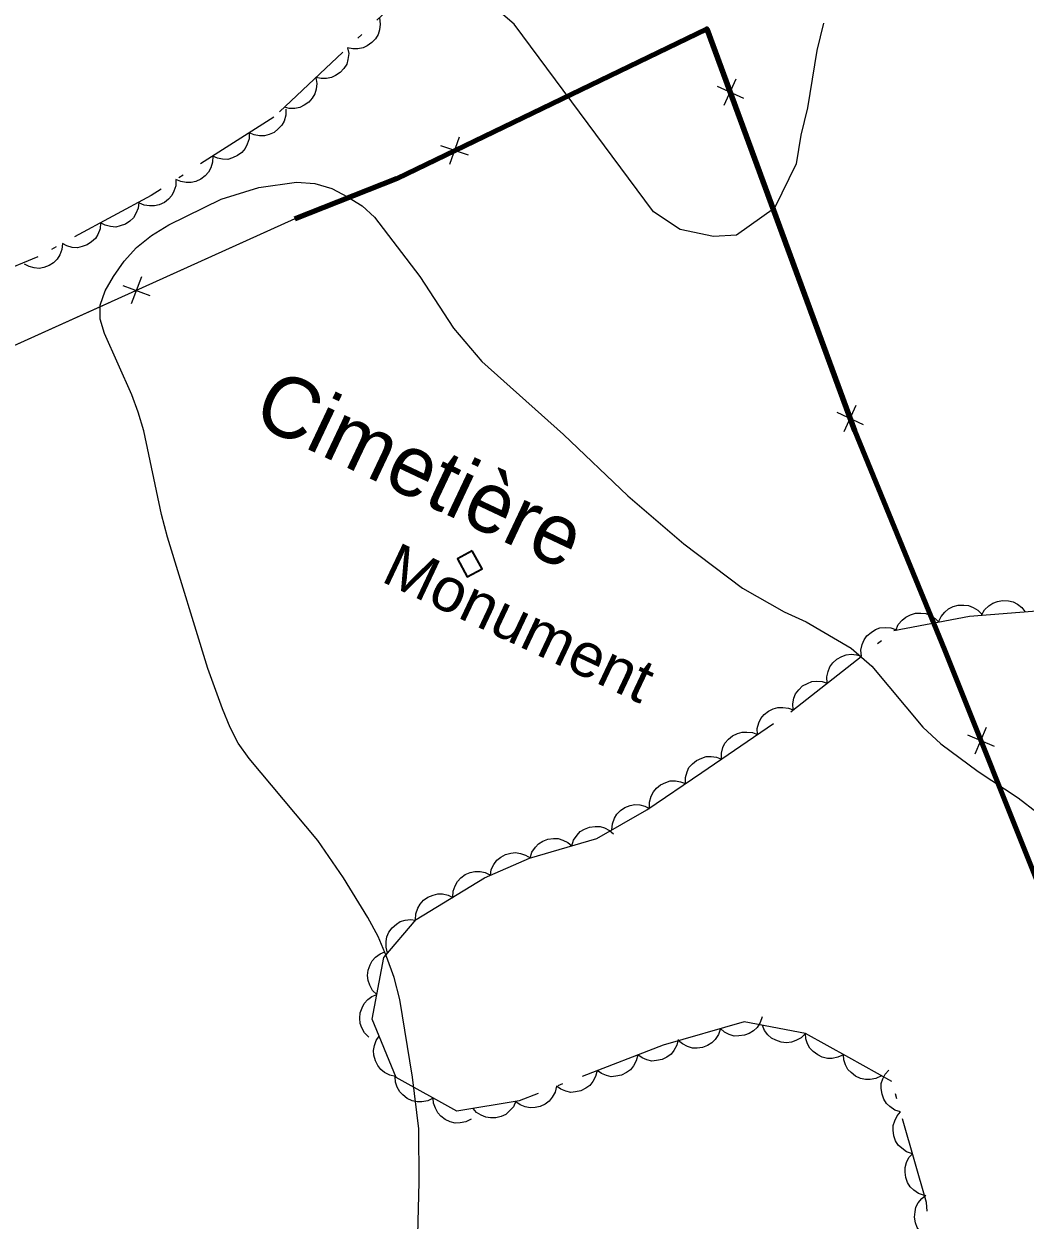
# Model space of a CAD drawing. Extents: x 356765 to 358572, y 5103174 to 5104650.
# Drawn here: x 357350.74 to 357385.29, y 5104176.51 to 5104217.8 of the extents above; entities that cross this region are included whole.
import ezdxf

# ---------------------------------------------------------------- set-up
doc = ezdxf.new("R2010")
doc.units = 0
doc.header["$LTSCALE"] = 0.6
doc.linetypes.add('DOT_DASHED', pattern=[7.7, 5, -1.2, 0.3, -1.2])
for name, color, linetype, lineweight in [('2', 7, 'Continuous', 13), ('37', 7, 'Continuous', 13), ('39', 7, 'Continuous', 35), ('44', 7, 'Continuous', 25), ('52', 7, 'Continuous', 13)]:
    doc.layers.add(name, color=color, linetype=linetype, lineweight=lineweight)

msp = doc.modelspace()

# ---------------------------------------------------------------- linework, layer by layer
at = {"layer": '2'}
for points in [[(357378.33, 5104217.83), (357378.1, 5104216.89), (357377.78, 5104214.91), (357377.55, 5104213.97), (357377.39, 5104212.98), (357376.64, 5104211.44), (357375.33, 5104210.51), (357374.53, 5104210.47), (357373.39, 5104210.71), (357372.46, 5104211.32), (357367.66, 5104217.8), (357364.26, 5104220.72)], [(357364.33, 5104176), (357364.38, 5104177.82), (357364.37, 5104179.66), (357364.15, 5104181.44), (357363.71, 5104184.13), (357363.52, 5104184.88), (357363.25, 5104185.61), (357362.97, 5104186.3), (357362.61, 5104186.96), (357361.77, 5104188.33), (357360.88, 5104189.62), (357358.51, 5104192.44), (357358.14, 5104192.98), (357357.86, 5104193.51), (357357.6, 5104194.16), (357357.09, 5104195.55), (357355.7, 5104200.09), (357355.49, 5104200.87), (357354.88, 5104203.76), (357354.69, 5104204.4), (357354.47, 5104205), (357353.52, 5104207.12), (357353.37, 5104207.61), (357353.37, 5104208.09), (357353.55, 5104208.59), (357353.83, 5104209.09), (357354.2, 5104209.62), (357354.63, 5104210.09), (357355.15, 5104210.5), (357355.74, 5104210.87), (357357.55, 5104211.76), (357358.85, 5104212.16), (357360.15, 5104212.34), (357360.78, 5104212.3), (357361.37, 5104212.12), (357361.91, 5104211.84), (357362.41, 5104211.53), (357362.84, 5104211.13), (357364.4, 5104209.08), (357365.57, 5104207.3), (357366.54, 5104206.15), (357369.36, 5104203.63), (357371.58, 5104201.51), (357373.51, 5104199.86), (357375.54, 5104198.33), (357376.97, 5104197.51)], [(357376.97, 5104197.51), (357377.73, 5104197.16), (357379.28, 5104196.26), (357380, 5104195.63), (357381.76, 5104193.53), (357382.38, 5104192.95), (357383.67, 5104192), (357385.05, 5104191.09), (357386.36, 5104190.07), (357387.54, 5104188.98), (357388.6, 5104187.9)]]:
    msp.add_lwpolyline(points, dxfattribs=at)
at = {"layer": '37'}
for p, q in [((357366.51, 5104213.87), (357371.01, 5104216.04)), ((357374.66, 5104215.66), (357375.57, 5104215.24)), ((357374.9, 5104215), (357375.32, 5104215.91)), ((357375.46, 5104214.51), (357377.18, 5104209.82)), ((357365.44, 5104212.96), (357365.77, 5104213.91)), ((357366.08, 5104213.27), (357365.13, 5104213.6)), ((357360.09, 5104211.08), (357355.54, 5104209.02)), ((357377.18, 5104209.82), (357378.9, 5104205.12)), ((357354.8, 5104209.07), (357354.45, 5104208.14)), ((357354.16, 5104208.78), (357355.09, 5104208.43)), ((357378.79, 5104204.4), (357379.7, 5104203.98)), ((357379.04, 5104203.73), (357379.46, 5104204.64)), ((357379.61, 5104203.25), (357381.51, 5104198.63)), ((357383.3, 5104193.26), (357384.22, 5104192.87)), ((357383.56, 5104192.61), (357383.96, 5104193.53))]:
    msp.add_line(p, q, dxfattribs=at)
at = {"layer": '37', "lineweight": 158}
msp.add_lwpolyline([(357360.09, 5104211.08), (357363.61, 5104212.47), (357374.31, 5104217.64), (357379.4, 5104203.77), (357382.51, 5104196.2), (357385.81, 5104187.93), (357390.79, 5104175.13), (357397.75, 5104157.81), (357405.01, 5104138.33), (357389.51, 5104133.29), (357382.76, 5104130.8), (357381.3, 5104129.59)], dxfattribs=at)
at = {"layer": '37'}
for points in [[(357371.01, 5104216.04), (357374.31, 5104217.64), (357374.77, 5104216.39)], [(357360.09, 5104211.08), (357363.61, 5104212.47), (357364.7, 5104213)], [(357360.09, 5104211.08), (357350.04, 5104206.53), (357308.6, 5104189.23), (357308.17, 5104185.95), (357304.21, 5104152.86)], [(357353.71, 5104208.19), (357350.04, 5104206.53), (357349.15, 5104206.16)], [(357381.51, 5104198.63), (357382.51, 5104196.2), (357383.39, 5104194)], [(357384.13, 5104192.14), (357385.81, 5104187.93), (357385.98, 5104187.49)]]:
    msp.add_lwpolyline(points, dxfattribs=at)
at = {"layer": '39'}
msp.add_lwpolyline([(357366.21, 5104199.62), (357365.7, 5104199.34), (357366.04, 5104198.72), (357366.55, 5104198.99), (357366.21, 5104199.62)], close=True, dxfattribs=at)
at = {"layer": '44', "linetype": 'DOT_DASHED'}
for points in [[(357365.11, 5104219.99), (357359.37, 5104214.59), (357355.13, 5104211.88), (357351.22, 5104209.76), (357347.18, 5104208.1), (357344.07, 5104206.71), (357341.42, 5104205.45), (357339.66, 5104203.7), (357338.67, 5104201.91), (357338.57, 5104199.62), (357339.07, 5104197), (357339.43, 5104194.85), (357340.23, 5104192.07), (357340.13, 5104189.78), (357338.94, 5104186.93), (357337.35, 5104185.48), (357335.46, 5104184.19), (357332.48, 5104182.33)], [(357382.28, 5104172.21), (357381.88, 5104177.12), (357380.69, 5104181.29), (357379.2, 5104182.12), (357377.71, 5104182.95), (357375.59, 5104183.35), (357372.8, 5104182.55), (357367.83, 5104180.63), (357365.68, 5104180.27), (357363.59, 5104181.43), (357362.76, 5104183.45), (357363.16, 5104185.57), (357364.28, 5104186.89), (357366.64, 5104188.32), (357368.19, 5104189.01), (357370.51, 5104189.68), (357372.24, 5104190.67), (357374.13, 5104191.96), (357377.27, 5104194.11), (357380.76, 5104196.86), (357383.37, 5104197.36), (357385.83, 5104197.56)]]:
    msp.add_lwpolyline(points, dxfattribs=at)
at = {"layer": '44'}
for points in [[(357363.01, 5104218.01), (357363.04, 5104217.8), (357363.01, 5104217.6), (357362.97, 5104217.44), (357362.88, 5104217.29), (357362.75, 5104217.16), (357362.59, 5104217.05), (357362.45, 5104216.98), (357362.27, 5104216.95), (357362.09, 5104216.94), (357361.91, 5104216.98)], [(357361.91, 5104216.98), (357361.95, 5104216.78), (357361.92, 5104216.58), (357361.88, 5104216.42), (357361.78, 5104216.27), (357361.66, 5104216.13), (357361.5, 5104216.02), (357361.36, 5104215.95), (357361.18, 5104215.92), (357361, 5104215.92), (357360.82, 5104215.96)], [(357360.82, 5104215.96), (357360.85, 5104215.75), (357360.83, 5104215.55), (357360.78, 5104215.39), (357360.69, 5104215.24), (357360.57, 5104215.1), (357360.41, 5104215), (357360.26, 5104214.92), (357360.09, 5104214.89), (357359.9, 5104214.89), (357359.73, 5104214.93)], [(357359.78, 5104214.86), (357359.78, 5104214.65), (357359.72, 5104214.45), (357359.64, 5104214.31), (357359.52, 5104214.18), (357359.38, 5104214.06), (357359.2, 5104213.99), (357359.04, 5104213.94), (357358.87, 5104213.94), (357358.69, 5104213.98), (357358.52, 5104214.05)], [(357358.52, 5104214.05), (357358.52, 5104213.84), (357358.45, 5104213.65), (357358.38, 5104213.5), (357358.26, 5104213.37), (357358.11, 5104213.26), (357357.94, 5104213.18), (357357.78, 5104213.13), (357357.6, 5104213.14), (357357.42, 5104213.17), (357357.26, 5104213.24)], [(357357.26, 5104213.24), (357357.25, 5104213.03), (357357.19, 5104212.84), (357357.11, 5104212.69), (357357, 5104212.56), (357356.85, 5104212.45), (357356.67, 5104212.37), (357356.52, 5104212.33), (357356.34, 5104212.33), (357356.16, 5104212.36), (357355.99, 5104212.43)], [(357355.99, 5104212.43), (357355.99, 5104212.22), (357355.92, 5104212.03), (357355.85, 5104211.88), (357355.73, 5104211.75), (357355.59, 5104211.64), (357355.41, 5104211.56), (357355.25, 5104211.52), (357355.08, 5104211.52), (357354.89, 5104211.55), (357354.73, 5104211.62)], [(357354.71, 5104211.65), (357354.69, 5104211.45), (357354.61, 5104211.26), (357354.53, 5104211.11), (357354.4, 5104210.99), (357354.25, 5104210.89), (357354.07, 5104210.83), (357353.91, 5104210.79), (357353.73, 5104210.81), (357353.55, 5104210.86), (357353.39, 5104210.94)], [(357353.39, 5104210.94), (357353.37, 5104210.73), (357353.29, 5104210.54), (357353.21, 5104210.4), (357353.08, 5104210.28), (357352.93, 5104210.18), (357352.75, 5104210.12), (357352.59, 5104210.08), (357352.41, 5104210.09), (357352.23, 5104210.14), (357352.07, 5104210.22)], [(357352.07, 5104210.22), (357352.05, 5104210.02), (357351.98, 5104209.83), (357351.89, 5104209.68), (357351.77, 5104209.56), (357351.61, 5104209.46), (357351.43, 5104209.4), (357351.27, 5104209.36), (357351.1, 5104209.38), (357350.92, 5104209.43), (357350.76, 5104209.51)], [(357383.78, 5104197.39), (357383.89, 5104197.58), (357384.03, 5104197.72), (357384.17, 5104197.81), (357384.33, 5104197.87), (357384.51, 5104197.9), (357384.71, 5104197.89), (357384.87, 5104197.85), (357385.02, 5104197.77), (357385.17, 5104197.66), (357385.28, 5104197.52)], [(357380.83, 5104196.87), (357380.91, 5104197.07), (357381.04, 5104197.22), (357381.17, 5104197.33), (357381.33, 5104197.41), (357381.5, 5104197.46), (357381.69, 5104197.46), (357381.86, 5104197.45), (357382.02, 5104197.38), (357382.18, 5104197.28), (357382.3, 5104197.16)], [(357382.3, 5104197.16), (357382.39, 5104197.35), (357382.52, 5104197.5), (357382.64, 5104197.61), (357382.8, 5104197.69), (357382.98, 5104197.74), (357383.17, 5104197.74), (357383.33, 5104197.73), (357383.49, 5104197.66), (357383.65, 5104197.57), (357383.78, 5104197.44)], [(357379.64, 5104195.98), (357379.62, 5104196.18), (357379.67, 5104196.38), (357379.73, 5104196.54), (357379.83, 5104196.68), (357379.97, 5104196.8), (357380.13, 5104196.9), (357380.28, 5104196.96), (357380.46, 5104196.97), (357380.65, 5104196.96), (357380.82, 5104196.9)], [(357378.46, 5104195.05), (357378.45, 5104195.26), (357378.49, 5104195.45), (357378.55, 5104195.61), (357378.65, 5104195.75), (357378.79, 5104195.88), (357378.96, 5104195.97), (357379.11, 5104196.03), (357379.28, 5104196.05), (357379.47, 5104196.03), (357379.64, 5104195.98)], [(357377.28, 5104194.12), (357377.27, 5104194.33), (357377.31, 5104194.53), (357377.37, 5104194.68), (357377.48, 5104194.82), (357377.61, 5104194.95), (357377.78, 5104195.04), (357377.93, 5104195.1), (357378.1, 5104195.12), (357378.29, 5104195.1), (357378.46, 5104195.05)], [(357376.05, 5104193.27), (357376.04, 5104193.48), (357376.1, 5104193.68), (357376.17, 5104193.83), (357376.28, 5104193.96), (357376.43, 5104194.08), (357376.6, 5104194.16), (357376.76, 5104194.21), (357376.93, 5104194.21), (357377.12, 5104194.18), (357377.28, 5104194.12)], [(357374.81, 5104192.42), (357374.81, 5104192.63), (357374.86, 5104192.83), (357374.93, 5104192.98), (357375.05, 5104193.11), (357375.19, 5104193.23), (357375.36, 5104193.31), (357375.52, 5104193.36), (357375.69, 5104193.36), (357375.88, 5104193.34), (357376.05, 5104193.27)], [(357373.57, 5104191.58), (357373.57, 5104191.79), (357373.63, 5104191.98), (357373.69, 5104192.13), (357373.81, 5104192.26), (357373.95, 5104192.38), (357374.13, 5104192.46), (357374.28, 5104192.51), (357374.46, 5104192.52), (357374.64, 5104192.49), (357374.81, 5104192.42)], [(357372.33, 5104190.73), (357372.33, 5104190.94), (357372.39, 5104191.14), (357372.46, 5104191.29), (357372.57, 5104191.42), (357372.71, 5104191.54), (357372.89, 5104191.62), (357373.04, 5104191.67), (357373.22, 5104191.67), (357373.4, 5104191.64), (357373.57, 5104191.58)], [(357371.03, 5104189.98), (357371.05, 5104190.19), (357371.12, 5104190.38), (357371.2, 5104190.52), (357371.33, 5104190.65), (357371.48, 5104190.75), (357371.66, 5104190.82), (357371.82, 5104190.86), (357371.99, 5104190.85), (357372.17, 5104190.8), (357372.33, 5104190.72)], [(357369.65, 5104189.43), (357369.71, 5104189.63), (357369.83, 5104189.8), (357369.94, 5104189.92), (357370.09, 5104190.01), (357370.26, 5104190.08), (357370.45, 5104190.1), (357370.62, 5104190.1), (357370.78, 5104190.05), (357370.95, 5104189.96), (357371.09, 5104189.85)], [(357368.21, 5104189.01), (357368.27, 5104189.21), (357368.39, 5104189.38), (357368.5, 5104189.5), (357368.65, 5104189.59), (357368.82, 5104189.66), (357369.01, 5104189.68), (357369.18, 5104189.68), (357369.34, 5104189.63), (357369.51, 5104189.55), (357369.65, 5104189.43)], [(357366.84, 5104188.41), (357366.87, 5104188.61), (357366.96, 5104188.79), (357367.06, 5104188.93), (357367.2, 5104189.04), (357367.36, 5104189.13), (357367.54, 5104189.18), (357367.7, 5104189.2), (357367.88, 5104189.17), (357368.05, 5104189.11), (357368.21, 5104189.02)], [(357365.54, 5104187.65), (357365.55, 5104187.86), (357365.62, 5104188.05), (357365.7, 5104188.2), (357365.82, 5104188.33), (357365.97, 5104188.44), (357366.14, 5104188.51), (357366.3, 5104188.55), (357366.48, 5104188.54), (357366.66, 5104188.51), (357366.82, 5104188.43)], [(357364.26, 5104186.88), (357364.27, 5104187.08), (357364.34, 5104187.28), (357364.41, 5104187.42), (357364.53, 5104187.55), (357364.68, 5104187.66), (357364.86, 5104187.73), (357365.02, 5104187.77), (357365.19, 5104187.77), (357365.38, 5104187.73), (357365.54, 5104187.65)], [(357363.29, 5104185.73), (357363.24, 5104185.93), (357363.24, 5104186.13), (357363.27, 5104186.29), (357363.34, 5104186.45), (357363.45, 5104186.6), (357363.6, 5104186.73), (357363.73, 5104186.82), (357363.9, 5104186.87), (357364.08, 5104186.89), (357364.26, 5104186.87)], [(357362.92, 5104184.3), (357362.77, 5104184.44), (357362.68, 5104184.62), (357362.62, 5104184.78), (357362.6, 5104184.95), (357362.62, 5104185.14), (357362.69, 5104185.32), (357362.76, 5104185.46), (357362.88, 5104185.59), (357363.03, 5104185.7), (357363.2, 5104185.77)], [(357362.64, 5104182.82), (357362.49, 5104182.97), (357362.4, 5104183.15), (357362.34, 5104183.3), (357362.33, 5104183.48), (357362.34, 5104183.66), (357362.41, 5104183.84), (357362.48, 5104183.99), (357362.61, 5104184.12), (357362.75, 5104184.23), (357362.92, 5104184.3)], [(357376.22, 5104183.53), (357376.15, 5104183.33), (357376.04, 5104183.16), (357375.92, 5104183.04), (357375.77, 5104182.95), (357375.6, 5104182.89), (357375.41, 5104182.87), (357375.25, 5104182.86), (357375.08, 5104182.92), (357374.91, 5104183), (357374.78, 5104183.12)], [(357374.78, 5104183.12), (357374.71, 5104182.92), (357374.59, 5104182.75), (357374.48, 5104182.63), (357374.33, 5104182.54), (357374.16, 5104182.47), (357373.97, 5104182.45), (357373.81, 5104182.45), (357373.64, 5104182.5), (357373.47, 5104182.59), (357373.33, 5104182.7)], [(357377.71, 5104182.95), (357377.56, 5104182.8), (357377.38, 5104182.71), (357377.23, 5104182.65), (357377.05, 5104182.63), (357376.87, 5104182.65), (357376.69, 5104182.72), (357376.54, 5104182.79), (357376.41, 5104182.91), (357376.3, 5104183.06), (357376.23, 5104183.23)], [(357379.02, 5104182.22), (357378.83, 5104182.13), (357378.63, 5104182.09), (357378.47, 5104182.09), (357378.29, 5104182.13), (357378.13, 5104182.21), (357377.98, 5104182.33), (357377.86, 5104182.44), (357377.78, 5104182.6), (357377.72, 5104182.77), (357377.71, 5104182.95)], [(357363.57, 5104181.47), (357363.37, 5104181.51), (357363.19, 5104181.61), (357363.06, 5104181.71), (357362.95, 5104181.85), (357362.87, 5104182.01), (357362.82, 5104182.2), (357362.8, 5104182.36), (357362.84, 5104182.54), (357362.9, 5104182.71), (357363, 5104182.86)], [(357373.32, 5104182.75), (357373.27, 5104182.55), (357373.17, 5104182.37), (357373.07, 5104182.24), (357372.93, 5104182.14), (357372.76, 5104182.05), (357372.57, 5104182.02), (357372.41, 5104182), (357372.24, 5104182.04), (357372.07, 5104182.11), (357371.92, 5104182.21)], [(357371.92, 5104182.21), (357371.87, 5104182.01), (357371.77, 5104181.83), (357371.67, 5104181.7), (357371.53, 5104181.6), (357371.36, 5104181.51), (357371.17, 5104181.48), (357371.01, 5104181.46), (357370.84, 5104181.5), (357370.67, 5104181.57), (357370.52, 5104181.67)], [(357380.33, 5104181.49), (357380.14, 5104181.4), (357379.94, 5104181.36), (357379.78, 5104181.36), (357379.61, 5104181.4), (357379.44, 5104181.48), (357379.29, 5104181.6), (357379.17, 5104181.71), (357379.09, 5104181.87), (357379.03, 5104182.04), (357379.02, 5104182.22)], [(357380.99, 5104180.25), (357380.79, 5104180.31), (357380.62, 5104180.43), (357380.5, 5104180.54), (357380.41, 5104180.69), (357380.35, 5104180.86), (357380.32, 5104181.05), (357380.32, 5104181.22), (357380.38, 5104181.39), (357380.46, 5104181.55), (357380.58, 5104181.69)], [(357364.86, 5104180.72), (357364.68, 5104180.63), (357364.47, 5104180.59), (357364.31, 5104180.59), (357364.14, 5104180.63), (357363.97, 5104180.71), (357363.82, 5104180.83), (357363.71, 5104180.94), (357363.62, 5104181.1), (357363.57, 5104181.27), (357363.55, 5104181.45)], [(357370.52, 5104181.67), (357370.47, 5104181.47), (357370.37, 5104181.29), (357370.27, 5104181.16), (357370.13, 5104181.06), (357369.96, 5104180.97), (357369.78, 5104180.94), (357369.61, 5104180.92), (357369.44, 5104180.96), (357369.27, 5104181.03), (357369.12, 5104181.13)], [(357369.12, 5104181.13), (357369.07, 5104180.93), (357368.97, 5104180.75), (357368.87, 5104180.62), (357368.73, 5104180.51), (357368.56, 5104180.43), (357368.38, 5104180.4), (357368.21, 5104180.38), (357368.04, 5104180.42), (357367.87, 5104180.49), (357367.72, 5104180.59)], [(357366.17, 5104180), (357365.99, 5104179.9), (357365.79, 5104179.87), (357365.62, 5104179.86), (357365.45, 5104179.9), (357365.28, 5104179.98), (357365.13, 5104180.1), (357365.02, 5104180.21), (357364.94, 5104180.37), (357364.88, 5104180.55), (357364.86, 5104180.72)], [(357367.72, 5104180.61), (357367.63, 5104180.42), (357367.49, 5104180.27), (357367.37, 5104180.16), (357367.21, 5104180.09), (357367.03, 5104180.04), (357366.84, 5104180.04), (357366.68, 5104180.06), (357366.52, 5104180.13), (357366.36, 5104180.23), (357366.24, 5104180.36)], [(357381.4, 5104178.8), (357381.2, 5104178.87), (357381.03, 5104178.99), (357380.91, 5104179.1), (357380.82, 5104179.25), (357380.76, 5104179.42), (357380.74, 5104179.61), (357380.74, 5104179.78), (357380.79, 5104179.94), (357380.87, 5104180.11), (357380.99, 5104180.25)], [(357381.81, 5104177.36), (357381.61, 5104177.43), (357381.45, 5104177.54), (357381.32, 5104177.66), (357381.23, 5104177.81), (357381.17, 5104177.98), (357381.15, 5104178.17), (357381.15, 5104178.33), (357381.2, 5104178.5), (357381.28, 5104178.67), (357381.4, 5104178.8)], [(357381.98, 5104175.88), (357381.8, 5104175.98), (357381.66, 5104176.13), (357381.56, 5104176.26), (357381.5, 5104176.42), (357381.47, 5104176.61), (357381.49, 5104176.8), (357381.52, 5104176.96), (357381.6, 5104177.11), (357381.72, 5104177.26), (357381.86, 5104177.37)]]:
    msp.add_lwpolyline(points, dxfattribs=at)

# ---------------------------------------------------------------- texts
at = {"layer": '39', "width": 1.05}
msp.add_text('Monument', height=1.5, rotation=334.72, dxfattribs=at).set_placement((357363.02, 5104198.58))
at = {"layer": '52'}
msp.add_text('Cimetière', height=2.1, rotation=334.72, dxfattribs=at).set_placement((357358.55, 5104204.06))

doc.saveas('drawing.dxf')
